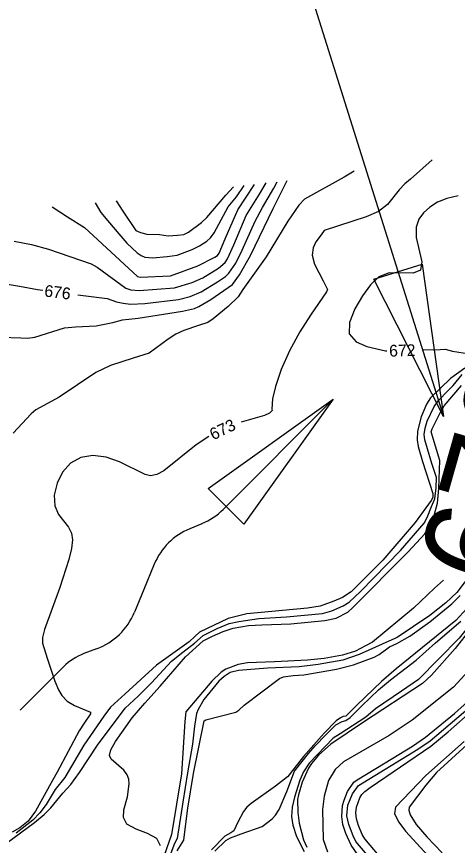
# Model space of a CAD drawing. Extents: x -291892836 to 2945206, y -477993085 to 1832792.
# Drawn here: x 1852014.8 to 1852164.7, y 545011.9 to 545293.6 of the extents above; entities that cross this region are included whole.
import ezdxf

# ---------------------------------------------------------------- set-up
doc = ezdxf.new("R2010")
doc.units = 0
for name, color, linetype in [('DT_X_Contour_Minor', 7, 'Continuous'), ('DT_X_Terrain_Ground_Line', 7, 'Continuous'), ('Level 19', 7, 'Continuous'), ('Level 31', 7, 'Continuous'), ('Level 40', 7, 'Continuous')]:
    doc.layers.add(name, color=color, linetype=linetype)

msp = doc.modelspace()

# ---------------------------------------------------------------- linework, layer by layer
at = {"layer": 'DT_X_Contour_Minor'}
for points in [[(1852156.12, 545244.91), (1852148.72, 545238.33), (1852146.82, 545236.77), (1852144.88, 545234.77), (1852140.88, 545229.78), (1852137.87, 545227.43), (1852133.69, 545225.55), (1852119.43, 545220.92), (1852118.41, 545219.49), (1852116.6, 545217.12), (1852115.61, 545215.1), (1852115.32, 545212.51), (1852116.12, 545209.46), (1852119.03, 545203.85), (1852120.54, 545200.89), (1852120.23, 545200.09), (1852114.81, 545192.21), (1852111.17, 545186.48), (1852107.61, 545180.05), (1852104.8, 545173.64), (1852102.86, 545167.95), (1852101.79, 545163.68), (1852101.59, 545160.23), (1852101.67, 545159.8), (1852100.77, 545158.88), (1852099.14, 545158.08), (1852091.18, 545155.76)], [(1852129.62, 545241.1), (1852126.19, 545239.02), (1852112.73, 545231.57), (1852110.84, 545229.6), (1852107.05, 545224.07), (1852099.63, 545212.03), (1852091.78, 545200.88), (1852090.2, 545198.44), (1852086.81, 545195.13), (1852081.7, 545190.87), (1852079.88, 545189.7), (1852076.7, 545188.63), (1852071.72, 545187), (1852068.95, 545185.69), (1852066.38, 545184.05), (1852059.9, 545179.25), (1852054.47, 545177.49), (1852046.8, 545175), (1852041.73, 545172.65), (1852029.27, 545164.28), (1852021.35, 545159.93), (1852019.75, 545158.64), (1852013.67, 545152.03)], [(1852000.48, 545183.63), (1852000.85, 545183.73), (1852005.19, 545184.37), (1852009.54, 545184.66), (1852016.21, 545184.47), (1852018.57, 545184.37), (1852021.02, 545184.7), (1852031.16, 545187.8), (1852034.87, 545188.22), (1852041.86, 545188.51), (1852047.52, 545189.7), (1852050.86, 545190.56), (1852056.14, 545191.11), (1852071.24, 545193.49), (1852075.35, 545194.47), (1852076.82, 545195.05), (1852080.88, 545197.48), (1852088.26, 545202.57), (1852090.65, 545205.91), (1852094.39, 545212.49), (1852102.07, 545228.46), (1852106.84, 545237.93)], [(1852013.95, 545217.27), (1852019.87, 545216.2), (1852025.72, 545214.59), (1852040.18, 545209.58), (1852042.18, 545208.48), (1852051.94, 545201.36), (1852053.61, 545200.73), (1852056.48, 545200.5), (1852068.54, 545201.41), (1852074.47, 545203.31), (1852078.13, 545204.88), (1852083.49, 545208.12), (1852085.7, 545210.04), (1852086.53, 545211.35), (1852088.63, 545216.07), (1852092.91, 545226), (1852097.41, 545233.29), (1852099.73, 545237.09)], [(1852026.96, 545229), (1852032.16, 545225.6), (1852037.91, 545222), (1852055.89, 545205.33), (1852056.87, 545205.12), (1852067.18, 545205.58), (1852076.48, 545208.97), (1852082.26, 545211.87), (1852083.09, 545212.43), (1852083.71, 545213.28), (1852085.79, 545218.15), (1852090.04, 545227.96), (1852095.68, 545236.61)], [(1852035.61, 545199.09), (1852045.59, 545197.83), (1852048.75, 545196.73), (1852051.05, 545196.2), (1852053.56, 545195.87), (1852058.44, 545196.07), (1852069.89, 545197.45), (1852073.79, 545198.49), (1852077.54, 545200.06), (1852083.18, 545203.51), (1852085.87, 545205.34), (1852087.02, 545206.46), (1852089.32, 545209.84), (1852091.51, 545214.28), (1852095.9, 545224.12), (1852098.43, 545228.7), (1852102.25, 545235.33), (1852103.38, 545237.52)], [(1852041.58, 545230.36), (1852043.49, 545227.05), (1852046.4, 545223.53), (1852049.58, 545219.77), (1852052.28, 545216.65), (1852055.77, 545213.36), (1852057.19, 545212.39), (1852058.44, 545211.88), (1852061.14, 545211.68), (1852066.03, 545212.14), (1852069.46, 545212.6), (1852074.49, 545214.43), (1852077.05, 545215.71), (1852079.46, 545217.32), (1852080.72, 545218.49), (1852082, 545220.19), (1852086.81, 545228.99), (1852089.55, 545232.37), (1852092.17, 545236.19)], [(1852048.65, 545231.04), (1852050.97, 545227.5), (1852055.34, 545220.93), (1852056.9, 545220.22), (1852059.14, 545219.73), (1852063.46, 545219.57), (1852066.31, 545219.17), (1852069.55, 545219.33), (1852071.73, 545219.61), (1852073.23, 545220.33), (1852077.74, 545223.71), (1852079.49, 545225.31), (1852086.02, 545232.93), (1852088.59, 545235.77)], [(1852164.94, 545232.68), (1852161.12, 545231.82), (1852157.89, 545230.53), (1852155.29, 545228.91), (1852153.22, 545226.99), (1852151.61, 545224.76), (1852150.68, 545222.02), (1852150.7, 545218.55), (1852152.61, 545210.26), (1852152.21, 545207.41), (1852149.64, 545206.49), (1852141.48, 545206.51), (1852138.02, 545205.14), (1852135.15, 545202.47), (1852132.47, 545198.75), (1852129.82, 545194.27), (1852127.97, 545189.71), (1852127.92, 545185.8), (1852130.28, 545183.11), (1852133.91, 545181.5), (1852140.21, 545180.01), (1852140.73, 545180.02)], [(1851940.71, 545194.06), (1851941.65, 545193.41), (1851949.29, 545184.45), (1851951.97, 545182.34), (1851956.53, 545179.71), (1851958.21, 545179.12), (1851959.53, 545178.93), (1851960.57, 545179.15), (1851961.57, 545179.96), (1851964.52, 545184.21), (1851969.19, 545190.84), (1851974.56, 545196.71), (1851979.13, 545201.14), (1851981.17, 545201.17), (1851988.38, 545202.71), (1851993.84, 545203.56), (1851999.98, 545203.97), (1852006.11, 545203.62), (1852015.78, 545201.98), (1852021.93, 545200.83), (1852023.7, 545200.6)], [(1852152.73, 545180.36), (1852158.86, 545180.54), (1852160.51, 545180.58), (1852163.08, 545179.97), (1852168.81, 545179.06)], [(1852167.21, 545174.18), (1852162.41, 545170.64), (1852155.57, 545164.09), (1852154.16, 545161.9), (1852152.36, 545157.65), (1852151.19, 545152.77), (1852151.03, 545149.83), (1852151.31, 545147.55), (1852152.79, 545142.43), (1852156.3, 545131.59), (1852156.37, 545130.18), (1852155.78, 545129.19), (1852150.39, 545121.69), (1852139.33, 545108.87), (1852128.62, 545098.17), (1852125.67, 545096.25), (1852122.73, 545094.96), (1852118.01, 545093.23), (1852113.7, 545092.57), (1852093.16, 545090.64), (1852086.72, 545089.1), (1852076.96, 545084.46), (1852075.41, 545082.89), (1852073.52, 545081.11), (1852062.35, 545073.23), (1852051.73, 545063.42), (1852046.74, 545058.91), (1852044.52, 545055.86), (1852037.71, 545046.04), (1852031.19, 545035.06), (1852027.9, 545030.94), (1852024.84, 545025.84), (1852022.75, 545023), (1852020.37, 545020.55), (1852014.62, 545016.04)], [(1852011.41, 545012.75), (1852020.94, 545019.76), (1852024.22, 545022.47), (1852026.43, 545024.7), (1852030.58, 545029.64), (1852033.25, 545032.64), (1852036.24, 545036.73), (1852042.3, 545045.95), (1852051.71, 545058.56), (1852056.21, 545062.7), (1852060.72, 545067.16), (1852067.46, 545074.56), (1852071.35, 545077.64), (1852075.33, 545080.7), (1852078.26, 545083.3), (1852083.05, 545085.63), (1852087.1, 545087.32), (1852090.33, 545088.09), (1852097.14, 545089.01), (1852106.57, 545089.57), (1852118.8, 545090.78), (1852121.97, 545091.62), (1852125.83, 545093.33), (1852127.92, 545094.63), (1852131.73, 545098.21), (1852145.32, 545112.13), (1852153.4, 545121.51), (1852154.48, 545123.44), (1852155.93, 545127.1), (1852156.98, 545129.68), (1852157.48, 545133.48), (1852157.55, 545136.95), (1852156.04, 545141.73), (1852153.6, 545149.74), (1852153.41, 545151.63), (1852153.71, 545153.71), (1852154.47, 545156.1), (1852156.85, 545161.15), (1852158.25, 545163.16), (1852161.4, 545166.42), (1852163.25, 545168.28), (1852166.38, 545171.96)], [(1852063.8, 545011.82), (1852062.47, 545014.25), (1852059.32, 545016.01), (1852055.45, 545017.43), (1852052.36, 545019.1), (1852051.15, 545021.38), (1852051.34, 545023.99), (1852052.52, 545028.41), (1852053.05, 545032.9), (1852052.97, 545034.43), (1852052.43, 545035.97), (1852051.27, 545037.48), (1852046.99, 545041.23), (1852046.43, 545042.53), (1852046.86, 545044.47), (1852048.4, 545047.29), (1852054.12, 545055.3), (1852058.48, 545060.23), (1852063.65, 545066.09), (1852072.21, 545075.98), (1852078.3, 545081.43), (1852081.39, 545083.07), (1852085.09, 545084.65), (1852088.45, 545085.75), (1852093.68, 545086.7), (1852098.19, 545086.91), (1852108.12, 545087.3), (1852119.59, 545088.33), (1852123.44, 545089.16), (1852127.41, 545091.18), (1852129.16, 545092.76), (1852148, 545111.72), (1852153.58, 545117.89), (1852155.49, 545120.6), (1852156.63, 545123.28), (1852157.96, 545128.28), (1852158.4, 545133.25), (1852158.71, 545142.76), (1852155.81, 545152.47), (1852156.13, 545153.53), (1852158.82, 545159), (1852160.18, 545161.3), (1852166.05, 545168.29)], [(1852080.17, 545150.95), (1852075.9, 545148.08), (1852064.92, 545139.27), (1852062.46, 545137.98), (1852060.4, 545137.57), (1852058.55, 545137.95), (1852049.82, 545142.32), (1852045.33, 545143.86), (1852040.78, 545144.51), (1852036.66, 545143.79), (1852033.18, 545141.81), (1852030.44, 545138.8), (1852028.56, 545135.03), (1852027.64, 545131.02), (1852027.81, 545127.34), (1852029.03, 545124.4), (1852032.46, 545120.06), (1852033.48, 545118.08), (1852033.81, 545115.81), (1852033.5, 545112.9), (1852032.63, 545109.13), (1852029.56, 545099.57), (1852024.29, 545085.34), (1852023.62, 545082.64), (1852023.66, 545080.64), (1852025.17, 545075.55), (1852027.79, 545067.78), (1852029.04, 545064.86), (1852030.24, 545062.84), (1852032.04, 545060.92), (1852034.46, 545059.48), (1852039.91, 545057.2), (1852039.99, 545056.61), (1852037.82, 545053.43), (1852036.14, 545050.86), (1852028.62, 545036.85), (1852027.1, 545034.18), (1852021.27, 545023.53), (1852018.74, 545020.14), (1852015.9, 545017.93), (1852013.37, 545016.47)], [(1852169.52, 545104.49), (1852164.56, 545097.92), (1852160.73, 545094.43), (1852155.28, 545090.03), (1852144.26, 545082.65), (1852141.37, 545081.32), (1852134.61, 545078.29), (1852131.31, 545076.83), (1852125.73, 545074.89), (1852117.37, 545073.47), (1852110.95, 545072.68), (1852100.09, 545072.17), (1852090.28, 545071.35), (1852087.45, 545070.65), (1852085.44, 545069.34), (1852083.56, 545067.76), (1852078.5, 545061.56), (1852076.55, 545058.15), (1852076.02, 545056.75), (1852075.31, 545052.51), (1852074.66, 545046.32), (1852072.97, 545036.61), (1852071.36, 545026.67), (1852069.41, 545014.28), (1852068.48, 545012.58), (1852067.28, 545009.26)], [(1852159.93, 545102.06), (1852156.97, 545099.37), (1852149.8, 545092.58), (1852135.84, 545081.02), (1852133.44, 545079.73), (1852130.02, 545077.92), (1852125.65, 545076.56), (1852119.44, 545075.5), (1852113.77, 545074.94), (1852102.46, 545074.37), (1852093.28, 545074), (1852090.12, 545073.46), (1852086, 545071.83), (1852084.38, 545070.76), (1852081.26, 545067.75), (1852072.37, 545057.3), (1852072.07, 545054), (1852070.9, 545036.27), (1852067.54, 545015.59), (1852063.2, 545003.32)], [(1852069.44, 545010.14), (1852071.64, 545013.68), (1852072.19, 545017.5), (1852073, 545024.61), (1852074.94, 545036.38), (1852078.65, 545054.32), (1852079.18, 545054.61), (1852089.38, 545057.22), (1852090.42, 545057.91), (1852092.24, 545059.65), (1852104.21, 545068.65), (1852105.54, 545069.18), (1852108.81, 545069.64), (1852112.49, 545069.89), (1852123.62, 545071.85), (1852129.4, 545073.35), (1852136.39, 545075.91), (1852138.06, 545076.85), (1852141.59, 545079.42), (1852144.13, 545080.54), (1852148.54, 545083.1), (1852155.38, 545087.88), (1852162.82, 545093.99), (1852165.69, 545096.9)], [(1852173.85, 545094.93), (1852169.26, 545087.38), (1852165.33, 545082.38), (1852151.49, 545068.33), (1852145.64, 545064.36), (1852136.82, 545058.32), (1852133.54, 545055.52), (1852124.85, 545049.82), (1852122.49, 545048.33), (1852114.31, 545039.93), (1852112.41, 545036.96), (1852111.09, 545034.12), (1852109.31, 545028.31), (1852108.47, 545024.94), (1852108.32, 545021.75), (1852108.76, 545018.8), (1852109.97, 545014.98), (1852112.59, 545009.84)], [(1852167.86, 545092.42), (1852164.18, 545088.37), (1852143.87, 545071.95), (1852138.84, 545067.66), (1852130.55, 545059.64), (1852126.77, 545055.82), (1852125.9, 545055.71), (1852124.97, 545055.31), (1852123.52, 545054.24), (1852119.39, 545050.08), (1852112.33, 545042.15), (1852107.8, 545036.4), (1852107.6, 545035.99), (1852106.93, 545035.23), (1852102.8, 545032.03), (1852094.63, 545026.23), (1852093.15, 545024.9), (1852092.02, 545023.46), (1852090.09, 545019.86), (1852088.64, 545016.89), (1852087.63, 545016.21), (1852085.62, 545015.07), (1852081.13, 545010.46)], [(1852169.25, 545085.61), (1852164, 545078.87), (1852155.88, 545069.79), (1852152.82, 545066.97), (1852132.77, 545053.8), (1852121.66, 545046.39), (1852117.46, 545042.63), (1852115.12, 545039.82), (1852114.1, 545038.16), (1852111.88, 545033.45), (1852110.62, 545029.11)], [(1852126.75, 545054.41), (1852128.22, 545055.45), (1852132.25, 545059.37), (1852137.84, 545064.79), (1852141.98, 545068.18), (1852150.67, 545074.92), (1852157.22, 545080.77), (1852165.85, 545088.2)], [(1852173.41, 545076.71), (1852163.43, 545065.75), (1852149.29, 545054.52), (1852141.53, 545049.27), (1852125.96, 545040.34), (1852123.16, 545037.71), (1852120.89, 545034.03), (1852119.36, 545028.71), (1852118.78, 545024.15), (1852119.1, 545013.89), (1852120.48, 545009.71)], [(1852129.54, 545033.45), (1852130.58, 545034.26), (1852140.12, 545040.03), (1852149.49, 545045.72), (1852153.83, 545048.69), (1852163.69, 545056.82), (1852168.16, 545060.68)], [(1852141.6, 544999.77), (1852130.21, 545013.29), (1852129.29, 545015.21), (1852127.77, 545019.06), (1852127.12, 545022.04), (1852127.43, 545025.58), (1852129.06, 545029.46), (1852131.13, 545032.35), (1852151.2, 545044.65), (1852155.39, 545047.51), (1852169.05, 545059)], [(1852132.26, 545029.23), (1852133.26, 545030.23), (1852135.08, 545031.66), (1852155.68, 545045.71), (1852161.53, 545050.56), (1852170.28, 545058.24)], [(1852082.26, 545009.92), (1852086, 545013.61), (1852087.54, 545014.47), (1852091.2, 545015.91), (1852098.3, 545018.41), (1852101.73, 545020.99), (1852102.85, 545022.19), (1852104.06, 545024.13), (1852106.67, 545030.29), (1852109.34, 545037.21), (1852114.08, 545043.14), (1852116.37, 545045.75), (1852119.99, 545049.47), (1852123.42, 545052.88), (1852125.49, 545054.08), (1852126.75, 545054.41)], [(1852167.05, 545047.2), (1852153.94, 545035.72), (1852143.63, 545024.93), (1852143.29, 545022.68), (1852144.81, 545019.79), (1852147.09, 545016.73), (1852159.78, 545002.93)], [(1852167.94, 545046.16), (1852157.61, 545036.71), (1852154, 545032.45), (1852148.3, 545024.94), (1852148.15, 545023.91), (1852148.65, 545022.33), (1852150.72, 545019.09), (1852154.32, 545014.87), (1852159.49, 545009.38)], [(1852130.85, 545008.71), (1852128.53, 545011.99), (1852126.77, 545015.94), (1852125.75, 545019.05), (1852125.46, 545021.76), (1852125.69, 545025.51), (1852126.18, 545027.27), (1852127.39, 545030.29), (1852129.54, 545033.45)], [(1852110.62, 545029.11), (1852110.33, 545027.59), (1852110.46, 545023.17), (1852110.89, 545019.45), (1852112.42, 545013.84), (1852113.55, 545011.34)], [(1852143.03, 545002.56), (1852133.23, 545014.2), (1852132.37, 545015.68), (1852131.02, 545018.74), (1852130.38, 545021), (1852130.19, 545023.06), (1852130.43, 545024.98), (1852131.53, 545028.16), (1852132.26, 545029.23)]]:
    msp.add_lwpolyline(points, dxfattribs=at)
at = {"layer": 'Level 31'}
for p, q in [((1852079.93, 545133.21), (1852122.46, 545163.62)), ((1852085.04, 545126.16), (1852122.46, 545163.62)), ((1852122.46, 545163.62), (1852092.08, 545121.07)), ((1852092.08, 545121.07), (1852079.93, 545133.21)), ((1852077.82, 545121.29), (1852073.72, 545119.59)), ((1852061.63, 545107.49), (1852058.05, 545098.88)), ((1852058.05, 545098.88), (1852054.9, 545091.21)), ((1852042.02, 545078.74), (1852037.67, 545077.11)), ((1852016.05, 545057.9), (1852030.84, 545072.71))]:
    msp.add_line(p, q, dxfattribs=at)
for centre, radius, start, end in [((1852069.2, 545141.97), 22.4, 292.6701, 315.0301), ((1852082.33, 545098.91), 22.4, 112.6313, 157.4751), ((1852034.19, 545099.74), 22.4, 290.4974, 337.6059), ((1852044.43, 545059.15), 19.2, 110.5473, 135.0301)]:
    msp.add_arc(centre, radius, start, end, dxfattribs=at)
at = {"layer": 'Level 40'}
for p, q in [((1852093.52, 545369.47), (1852159.95, 545157.7)), ((1852136.33, 545204.35), (1852152.72, 545209.49)), ((1852152.72, 545209.49), (1852159.95, 545157.7)), ((1852159.95, 545157.7), (1852136.33, 545204.35))]:
    msp.add_line(p, q, dxfattribs=at)

# ---------------------------------------------------------------- texts
at = {"layer": 'DT_X_Terrain_Ground_Line'}
msp.add_text('670', height=33, rotation=74.1812, dxfattribs=at).set_placement((1852182.69, 545098.15))
at = {"layer": 'Level 19'}
for s, rotation, p in [('676', 352.7644, (1852024.09, 545198.54)), ('672', 1.6387, (1852141.56, 545178.04)), ('673', 25.8461, (1852081.69, 545149.58))]:
    msp.add_text(s, height=4, rotation=rotation, dxfattribs=at).set_placement(p)

doc.saveas('drawing.dxf')
